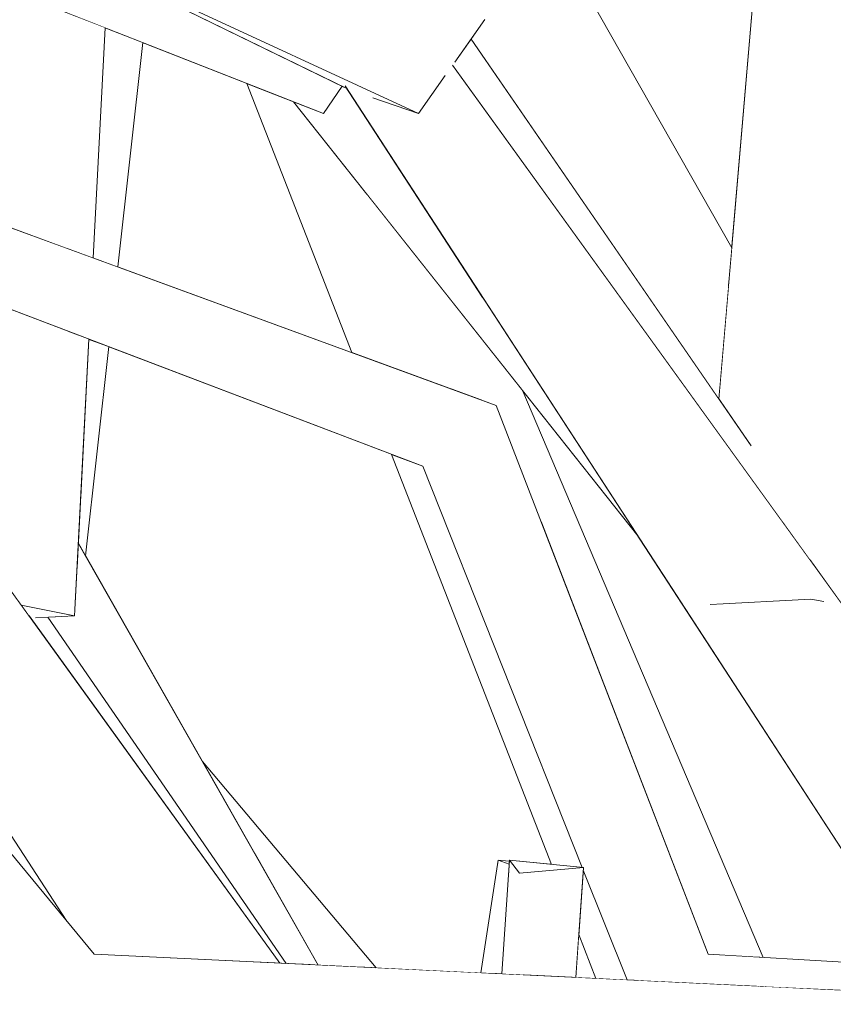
# Model space of a CAD drawing. Extents: x -289599 to -184549, y 66678 to 295474.
# Tile 507 of 656: x -250737 to -250691, y 72055 to 72110. Entities that reach past the tile are written whole.
import ezdxf

# ---------------------------------------------------------------- set-up
doc = ezdxf.new("R2010")
doc.units = 0
doc.header["$MEASUREMENT"] = 0
doc.linetypes.add('Wipeout_Contour', pattern=[1000, 0, -1000])
doc.layers.add('arch drzewa', color=8, linetype='Continuous')
doc.layers.add('Model drzwi', color=8, linetype='Continuous')
doc.layers.add('arch drzewa_Nr_Pióra__4', color=8, linetype='Continuous', lineweight=9)

msp = doc.modelspace()

# ---------------------------------------------------------------- wipeouts: each hides what was drawn before it
at = {"color": 254, "linetype": 'Wipeout_Contour', "lineweight": 0, "ltscale": 1279135.586865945}
msp.add_wipeout([(-250694.804, 72121.141), (-250710.122, 72131.894), (-250706.145, 72112.691), (-250705.192, 72112.094), (-250696.842, 72097.418)], dxfattribs=at).dxf.layer = 'Model drzwi'
at = {"color": 254, "linetype": 'Wipeout_Contour', "lineweight": 0, "ltscale": 2558267.000720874}
msp.add_wipeout([(-250733.241, 72080.085), (-250726.648, 72068.498), (-250716.871, 72056.892), (-250710.968, 72056.607), (-250709.999, 72062.945), (-250709.373, 72062.888), (-250709.369, 72062.945), (-250706.997, 72062.713), (-250716, 72085.781), (-250731.925, 72091.849)], dxfattribs=at).dxf.layer = 'Model drzwi'

# ---------------------------------------------------------------- next in the draw order: wipeouts: each hides what was drawn before it
at = {"color": 254, "linetype": 'Wipeout_Contour', "lineweight": 0, "ltscale": 1023379.272758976}
msp.add_wipeout([(-250731.423, 72096.338), (-250718.238, 72091.516), (-250724.145, 72106.655), (-250730.011, 72108.961)], dxfattribs=at).dxf.layer = 'Model drzwi'
at = {"color": 254, "linetype": 'Wipeout_Contour', "lineweight": 0, "ltscale": 1023236.435883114}
msp.add_wipeout([(-250702.137, 72081.196), (-250708.608, 72089.348), (-250695.067, 72057.476), (-250686.368, 72056.966)], dxfattribs=at).dxf.layer = 'Model drzwi'

# ---------------------------------------------------------------- next in the draw order: wipeouts: each hides what was drawn before it
at = {"color": 254, "linetype": 'Wipeout_Contour', "lineweight": 0, "ltscale": 1279000.91541467}
msp.add_wipeout([(-250698.17, 72057.658), (-250701.689, 72056.16), (-250695.631, 72055.868), (-250685.497, 72055.627), (-250686.368, 72056.966)], dxfattribs=at).dxf.layer = 'arch drzewa'
at = {"color": 254, "linetype": 'Wipeout_Contour', "lineweight": 0, "ltscale": 767434.19377}
msp.add_wipeout([(-250705.629, 72056.35), (-250704.493, 72056.295), (-250705.46, 72058.772)], dxfattribs=at).dxf.layer = 'Model drzwi'

# ---------------------------------------------------------------- next in the draw order: wipeouts: each hides what was drawn before it
at = {"color": 254, "linetype": 'Wipeout_Contour', "lineweight": 0, "ltscale": 1023256.041897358}
msp.add_wipeout([(-250708.794, 72062.219), (-250708.59, 72056.493), (-250705.629, 72056.35), (-250705.197, 72062.537)], dxfattribs=at).dxf.layer = 'arch drzewa'
at = {"color": 254, "linetype": 'Wipeout_Contour', "lineweight": 0, "ltscale": 767387.037032}
msp.add_wipeout([(-250695.631, 72055.868), (-250685.33, 72055.371), (-250685.497, 72055.627)], dxfattribs=at).dxf.layer = 'arch drzewa'

# ---------------------------------------------------------------- next in the draw order: wipeouts: each hides what was drawn before it
at = {"color": 254, "linetype": 'Wipeout_Contour', "lineweight": 0, "ltscale": 767445.96119}
msp.add_wipeout([(-250708.794, 72062.219), (-250708.993, 72056.512), (-250708.59, 72056.493)], dxfattribs=at).dxf.layer = 'arch drzewa'

# ---------------------------------------------------------------- next in the draw order: wipeouts: each hides what was drawn before it
at = {"color": 254, "linetype": 'Wipeout_Contour', "lineweight": 0, "ltscale": 1023264.183087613}
msp.add_wipeout([(-250709.492, 72056.536), (-250708.993, 72056.512), (-250708.794, 72062.219), (-250709.369, 72062.945)], dxfattribs=at).dxf.layer = 'arch drzewa'

# ---------------------------------------------------------------- next in the draw order: wipeouts: each hides what was drawn before it
at = {"color": 254, "linetype": 'Wipeout_Contour', "lineweight": 0, "ltscale": 767448.568517}
msp.add_wipeout([(-250709.369, 72062.945), (-250709.786, 72056.55), (-250709.492, 72056.536)], dxfattribs=at).dxf.layer = 'arch drzewa'

# ---------------------------------------------------------------- next in the draw order: wipeouts: each hides what was drawn before it
at = {"color": 254, "linetype": 'Wipeout_Contour', "lineweight": 0, "ltscale": 767446.767198}
msp.add_wipeout([(-250709.369, 72062.945), (-250708.794, 72062.219), (-250705.197, 72062.537)], dxfattribs=at).dxf.layer = 'arch drzewa'

# ---------------------------------------------------------------- next in the draw order: wipeouts: each hides what was drawn before it
at = {"color": 254, "linetype": 'Wipeout_Contour', "lineweight": 0, "ltscale": 767461.159395}
msp.add_wipeout([(-250698.17, 72057.658), (-250710.117, 72088.546), (-250714.759, 72087.766)], dxfattribs=at).dxf.layer = 'arch drzewa'

# ---------------------------------------------------------------- next in the draw order: wipeouts: each hides what was drawn before it
at = {"color": 254, "linetype": 'Wipeout_Contour', "lineweight": 0, "ltscale": 767566.308224}
msp.add_wipeout([(-250710.117, 72088.546), (-250750.8, 72103.424), (-250753.472, 72101.718)], dxfattribs=at).dxf.layer = 'arch drzewa'
at = {"color": 254, "linetype": 'Wipeout_Contour', "lineweight": 0, "ltscale": 1023251.67308809}
msp.add_wipeout([(-250714.759, 72087.766), (-250702.083, 72056.179), (-250701.689, 72056.16), (-250698.17, 72057.658)], dxfattribs=at).dxf.layer = 'arch drzewa'

# ---------------------------------------------------------------- next in the draw order: wipeouts: each hides what was drawn before it
at = {"color": 254, "linetype": 'Wipeout_Contour', "lineweight": 0, "ltscale": 1023275.660490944}
msp.add_wipeout([(-250702.083, 72056.179), (-250714.759, 72087.766), (-250714.25, 72085.114), (-250702.086, 72056.179)], dxfattribs=at).dxf.layer = 'arch drzewa'

# ---------------------------------------------------------------- next in the draw order: wipeouts: each hides what was drawn before it
at = {"color": 254, "linetype": 'Wipeout_Contour', "lineweight": 0, "ltscale": 767527.717572}
msp.add_wipeout([(-250753.472, 72101.718), (-250714.759, 72087.766), (-250710.117, 72088.546)], dxfattribs=at).dxf.layer = 'arch drzewa'
at = {"color": 254, "linetype": 'Wipeout_Contour', "lineweight": 0, "ltscale": 1534886.561592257}
msp.add_wipeout([(-250702.086, 72056.179), (-250714.25, 72085.114), (-250705.266, 72062.543), (-250705.197, 72062.537), (-250705.207, 72062.395), (-250702.745, 72056.211)], dxfattribs=at).dxf.layer = 'arch drzewa'

# ---------------------------------------------------------------- next in the draw order: wipeouts: each hides what was drawn before it
at = {"color": 254, "linetype": 'Wipeout_Contour', "lineweight": 0, "ltscale": 767570.604605}
msp.add_wipeout([(-250714.759, 72087.766), (-250753.472, 72101.718), (-250752.231, 72099.587)], dxfattribs=at).dxf.layer = 'arch drzewa'
at = {"color": 254, "linetype": 'Wipeout_Contour', "lineweight": 0, "ltscale": 1023261.257480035}
msp.add_wipeout([(-250732.744, 72057.658), (-250735.004, 72056.019), (-250685.093, 72055.006), (-250685.33, 72055.371)], dxfattribs=at).dxf.layer = 'arch drzewa'

# ---------------------------------------------------------------- next in the draw order: wipeouts: each hides what was drawn before it
at = {"color": 254, "linetype": 'Wipeout_Contour', "lineweight": 0, "ltscale": 767528.864746}
msp.add_wipeout([(-250752.231, 72099.587), (-250714.25, 72085.114), (-250714.759, 72087.766)], dxfattribs=at).dxf.layer = 'arch drzewa'
at = {"color": 254, "linetype": 'Wipeout_Contour', "lineweight": 0, "ltscale": 767422.666635}
msp.add_wipeout([(-250735.004, 72056.019), (-250684.449, 72054.017), (-250685.093, 72055.006)], dxfattribs=at).dxf.layer = 'arch drzewa'

# ---------------------------------------------------------------- next in the draw order: wipeouts: each hides what was drawn before it
at = {"color": 254, "linetype": 'Wipeout_Contour', "lineweight": 0, "ltscale": 1279189.549934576}
msp.add_wipeout([(-250719.844, 72104.964), (-250721.227, 72105.508), (-250710.747, 72094.426), (-250718.521, 72106.372), (-250718.783, 72106.5)], dxfattribs=at).dxf.layer = 'arch drzewa'
at = {"color": 254, "linetype": 'Wipeout_Contour', "lineweight": 0, "ltscale": 767585.098008}
msp.add_wipeout([(-250732.744, 72057.658), (-250758.283, 72088.546), (-250762.559, 72087.766)], dxfattribs=at).dxf.layer = 'arch drzewa'
at = {"color": 254, "linetype": 'Wipeout_Contour', "lineweight": 0, "ltscale": 1023258.428822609}
msp.add_wipeout([(-250735.004, 72056.019), (-250734.575, 72051.628), (-250684.023, 72053.362), (-250684.449, 72054.017)], dxfattribs=at).dxf.layer = 'arch drzewa'

# ---------------------------------------------------------------- next in the draw order: wipeouts: each hides what was drawn before it
at = {"color": 254, "linetype": 'Wipeout_Contour', "lineweight": 0, "ltscale": 1023328.326600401}
msp.add_wipeout([(-250721.227, 72105.508), (-250721.529, 72105.627), (-250702.137, 72081.196), (-250710.747, 72094.426)], dxfattribs=at).dxf.layer = 'arch drzewa'
at = {"color": 254, "linetype": 'Wipeout_Contour', "lineweight": 0, "ltscale": 767553.314928}
msp.add_wipeout([(-250762.559, 72087.766), (-250735.004, 72056.019), (-250732.744, 72057.658)], dxfattribs=at).dxf.layer = 'arch drzewa'

# ---------------------------------------------------------------- next in the draw order: wipeouts: each hides what was drawn before it
at = {"color": 254, "linetype": 'Wipeout_Contour', "lineweight": 0, "ltscale": 1535137.606009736}
msp.add_wipeout([(-250738.987, 72116.299), (-250768.777, 72124.202), (-250719.844, 72104.964), (-250718.783, 72106.5), (-250720.692, 72107.431), (-250736.789, 72115.282)], dxfattribs=at).dxf.layer = 'arch drzewa'
at = {"color": 254, "linetype": 'Wipeout_Contour', "lineweight": 0, "ltscale": 2046612.475236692}
msp.add_wipeout([(-250706.95, 72112.72), (-250707.504, 72112.917), (-250697.014, 72095.41), (-250696.842, 72097.418), (-250705.192, 72112.094), (-250706.809, 72112.669), (-250706.887, 72112.622), (-250706.901, 72112.69)], dxfattribs=at).dxf.layer = 'arch drzewa'
at = {"color": 254, "linetype": 'Wipeout_Contour', "lineweight": 0, "ltscale": 1279233.817721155}
msp.add_wipeout([(-250733.534, 72080.6), (-250733.241, 72080.085), (-250731.925, 72091.849), (-250733.045, 72092.276), (-250733.449, 72084.496)], dxfattribs=at).dxf.layer = 'arch drzewa'
at = {"color": 254, "linetype": 'Wipeout_Contour', "lineweight": 0, "ltscale": 767590.146651}
msp.add_wipeout([(-250735.004, 72056.019), (-250762.559, 72087.766), (-250763.135, 72085.114)], dxfattribs=at).dxf.layer = 'arch drzewa'

# ---------------------------------------------------------------- next in the draw order: wipeouts: each hides what was drawn before it
at = {"color": 254, "linetype": 'Wipeout_Contour', "lineweight": 0, "ltscale": 767462.753048}
msp.add_wipeout([(-250707.504, 72112.917), (-250697.03, 72095.228), (-250697.014, 72095.41)], dxfattribs=at).dxf.layer = 'arch drzewa'
at = {"color": 254, "linetype": 'Wipeout_Contour', "lineweight": 0, "ltscale": 767552.986694}
msp.add_wipeout([(-250763.135, 72085.114), (-250734.575, 72051.628), (-250735.004, 72056.019)], dxfattribs=at).dxf.layer = 'arch drzewa'
at = {"color": 254, "linetype": 'Wipeout_Contour', "lineweight": 0, "ltscale": 767538.574367}
msp.add_wipeout([(-250733.449, 72084.496), (-250733.642, 72080.789), (-250733.534, 72080.6)], dxfattribs=at).dxf.layer = 'arch drzewa'

# ---------------------------------------------------------------- next in the draw order: wipeouts: each hides what was drawn before it
at = {"color": 254, "linetype": 'Wipeout_Contour', "lineweight": 0, "ltscale": 2302459.82568809}
msp.add_wipeout([(-250710.03, 72111.46), (-250711.553, 72110.582), (-250710.755, 72110.252), (-250711.446, 72109.272), (-250697.53, 72089.412), (-250697.03, 72095.228), (-250707.504, 72112.917), (-250709.668, 72111.669), (-250709.654, 72111.503)], dxfattribs=at).dxf.layer = 'arch drzewa'
at = {"color": 254, "linetype": 'Wipeout_Contour', "lineweight": 0, "ltscale": 767566.393048}
msp.add_wipeout([(-250781.265, 72056.019), (-250736.819, 72054.259), (-250737.563, 72055.132)], dxfattribs=at).dxf.layer = 'arch drzewa'

# ---------------------------------------------------------------- next in the draw order: wipeouts: each hides what was drawn before it
at = {"color": 254, "linetype": 'Wipeout_Contour', "lineweight": 0, "ltscale": 1023295.983362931}
msp.add_wipeout([(-250711.446, 72109.272), (-250711.529, 72109.155), (-250697.573, 72088.908), (-250697.53, 72089.412)], dxfattribs=at).dxf.layer = 'arch drzewa'
at = {"color": 254, "linetype": 'Wipeout_Contour', "lineweight": 0, "ltscale": 1023445.448805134}
msp.add_wipeout([(-250781.265, 72056.019), (-250780.837, 72051.628), (-250735.89, 72053.169), (-250736.819, 72054.259)], dxfattribs=at).dxf.layer = 'arch drzewa'

# ---------------------------------------------------------------- next in the draw order: wipeouts: each hides what was drawn before it
at = {"color": 254, "linetype": 'Wipeout_Contour', "lineweight": 0, "ltscale": 1534956.25787814}
msp.add_wipeout([(-250712.545, 72107.996), (-250712.576, 72107.692), (-250693.979, 72081.975), (-250695.767, 72086.287), (-250711.529, 72109.155), (-250712.445, 72107.857)], dxfattribs=at).dxf.layer = 'arch drzewa'

# ---------------------------------------------------------------- next in the draw order: wipeouts: each hides what was drawn before it
at = {"color": 254, "linetype": 'Wipeout_Contour', "lineweight": 0, "ltscale": 3069822.004232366}
msp.add_wipeout([(-250718.512, 72106.474), (-250694.991, 72078.395), (-250692.408, 72078.587), (-250692.345, 72078.607), (-250691.673, 72077.502), (-250694.138, 72077.377), (-250668.659, 72046.961), (-250712.576, 72107.692), (-250713.284, 72107.6), (-250712.987, 72107.089), (-250714.486, 72104.964), (-250717.042, 72105.845)], dxfattribs=at).dxf.layer = 'arch drzewa'

# ---------------------------------------------------------------- next in the draw order: wipeouts: each hides what was drawn before it
at = {"color": 254, "linetype": 'Wipeout_Contour', "lineweight": 0, "ltscale": 1023344.381315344}
msp.add_wipeout([(-250712.545, 72107.996), (-250715.129, 72111.452), (-250715.076, 72111.341), (-250712.576, 72107.692)], dxfattribs=at).dxf.layer = 'arch drzewa'
at = {"color": 254, "linetype": 'Wipeout_Contour', "lineweight": 0, "ltscale": 1790661.236875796}
msp.add_wipeout([(-250718.512, 72106.474), (-250718.618, 72106.52), (-250678.068, 72044.212), (-250668.659, 72046.961), (-250694.138, 72077.377), (-250698.006, 72077.338), (-250694.991, 72078.395)], dxfattribs=at).dxf.layer = 'arch drzewa'

# ---------------------------------------------------------------- next in the draw order: wipeouts: each hides what was drawn before it
at = {"color": 254, "linetype": 'Wipeout_Contour', "lineweight": 0, "ltscale": 1279038.133975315}
msp.add_wipeout([(-250692.289, 72079.637), (-250691.697, 72078.818), (-250690.592, 72077.291), (-250687.593, 72076.705), (-250688.922, 72141.17)], dxfattribs=at).dxf.layer = 'arch drzewa'
at = {"color": 254, "linetype": 'Wipeout_Contour', "lineweight": 0, "ltscale": 767508.884515}
msp.add_wipeout([(-250715.076, 72111.341), (-250714.57, 72110.285), (-250712.576, 72107.692)], dxfattribs=at).dxf.layer = 'arch drzewa'
at = {"color": 254, "linetype": 'Wipeout_Contour', "lineweight": 0, "ltscale": 1023312.753540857}
msp.add_wipeout([(-250726.648, 72068.498), (-250723.778, 72063.453), (-250717.772, 72056.936), (-250716.871, 72056.892)], dxfattribs=at).dxf.layer = 'arch drzewa'

# ---------------------------------------------------------------- next in the draw order: wipeouts: each hides what was drawn before it
at = {"color": 254, "linetype": 'Wipeout_Contour', "lineweight": 0, "ltscale": 1023260.485404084}
msp.add_wipeout([(-250688.922, 72141.17), (-250693.117, 72140.774), (-250692.422, 72079.822), (-250692.289, 72079.637)], dxfattribs=at).dxf.layer = 'arch drzewa'
at = {"color": 254, "linetype": 'Wipeout_Contour', "lineweight": 0, "ltscale": 767506.227787}
msp.add_wipeout([(-250714.57, 72110.285), (-250713.284, 72107.6), (-250712.576, 72107.692)], dxfattribs=at).dxf.layer = 'arch drzewa'
at = {"color": 254, "linetype": 'Wipeout_Contour', "lineweight": 0, "ltscale": 767416.313418}
msp.add_wipeout([(-250692.345, 72078.607), (-250692.398, 72077.644), (-250691.673, 72077.502)], dxfattribs=at).dxf.layer = 'arch drzewa'
at = {"color": 254, "linetype": 'Wipeout_Contour', "lineweight": 0, "ltscale": 767480.316933}
msp.add_wipeout([(-250717.772, 72056.936), (-250723.778, 72063.453), (-250720.135, 72057.05)], dxfattribs=at).dxf.layer = 'arch drzewa'

# ---------------------------------------------------------------- next in the draw order: wipeouts: each hides what was drawn before it
at = {"color": 254, "linetype": 'Wipeout_Contour', "lineweight": 0, "ltscale": 1279067.067087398}
msp.add_wipeout([(-250697.573, 72088.908), (-250695.767, 72086.287), (-250693.979, 72081.975), (-250692.422, 72079.822), (-250693.117, 72140.774)], dxfattribs=at).dxf.layer = 'arch drzewa'
at = {"color": 254, "linetype": 'Wipeout_Contour', "lineweight": 0, "ltscale": 2046727.246605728}
msp.add_wipeout([(-250710.755, 72110.252), (-250756.069, 72124.202), (-250714.486, 72104.964), (-250712.987, 72107.089), (-250713.284, 72107.6), (-250715.129, 72111.452), (-250712.545, 72107.996), (-250712.445, 72107.857)], dxfattribs=at).dxf.layer = 'arch drzewa'
at = {"color": 254, "linetype": 'Wipeout_Contour', "lineweight": 0, "ltscale": 1023343.143241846}
msp.add_wipeout([(-250733.712, 72079.448), (-250720.296, 72057.057), (-250720.135, 72057.05), (-250733.642, 72080.789)], dxfattribs=at).dxf.layer = 'arch drzewa'
at = {"color": 254, "linetype": 'Wipeout_Contour', "lineweight": 0, "ltscale": 767417.705627}
msp.add_wipeout([(-250692.408, 72078.587), (-250692.398, 72077.644), (-250692.345, 72078.607)], dxfattribs=at).dxf.layer = 'arch drzewa'

# ---------------------------------------------------------------- next in the draw order: linework, layer by layer
at = {"layer": 'arch drzewa_Nr_Pióra__4', "linetype": 'Continuous'}
msp.add_line((-250710.755, 72110.252), (-250712.448, 72107.853), dxfattribs=at)

# ---------------------------------------------------------------- next in the draw order: wipeouts: each hides what was drawn before it
at = {"color": 254, "linetype": 'Wipeout_Contour', "lineweight": 0, "ltscale": 1535052.477512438}
msp.add_wipeout([(-250714.486, 72104.964), (-250736.789, 72115.282), (-250718.521, 72106.372), (-250718.618, 72106.52), (-250718.512, 72106.474), (-250717.042, 72105.845)], dxfattribs=at).dxf.layer = 'arch drzewa'
at = {"color": 254, "linetype": 'Wipeout_Contour', "lineweight": 0, "ltscale": 1023343.234788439}
msp.add_wipeout([(-250733.712, 72079.448), (-250733.731, 72079.082), (-250720.7, 72057.077), (-250720.296, 72057.057)], dxfattribs=at).dxf.layer = 'arch drzewa'
at = {"color": 254, "linetype": 'Wipeout_Contour', "lineweight": 0, "ltscale": 1023231.86497848}
msp.add_wipeout([(-250698.006, 72077.338), (-250692.398, 72077.644), (-250692.408, 72078.587), (-250694.991, 72078.395)], dxfattribs=at).dxf.layer = 'arch drzewa'

# ---------------------------------------------------------------- next in the draw order: wipeouts: each hides what was drawn before it
at = {"color": 254, "linetype": 'Wipeout_Contour', "lineweight": 0, "ltscale": 1023403.368089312}
msp.add_wipeout([(-250732.135, 72109.796), (-250732.808, 72096.845), (-250731.423, 72096.338), (-250730.011, 72108.961)], dxfattribs=at).dxf.layer = 'arch drzewa'
at = {"color": 254, "linetype": 'Wipeout_Contour', "lineweight": 0, "ltscale": 1279188.907579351}
msp.add_wipeout([(-250733.854, 72076.705), (-250734.849, 72076.651), (-250721.148, 72057.098), (-250720.7, 72057.077), (-250733.731, 72079.082)], dxfattribs=at).dxf.layer = 'arch drzewa'
at = {"color": 254, "linetype": 'Wipeout_Contour', "lineweight": 0, "ltscale": 1023229.532312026}
msp.add_wipeout([(-250692.398, 72077.644), (-250698.006, 72077.338), (-250694.138, 72077.377), (-250691.673, 72077.502)], dxfattribs=at).dxf.layer = 'arch drzewa'

# ---------------------------------------------------------------- next in the draw order: linework, layer by layer
at = {"layer": 'arch drzewa_Nr_Pióra__4', "linetype": 'Continuous'}
msp.add_line((-250691.661, 72077.5), (-250692.398, 72077.644), dxfattribs=at)

# ---------------------------------------------------------------- next in the draw order: wipeouts: each hides what was drawn before it
at = {"color": 254, "linetype": 'Wipeout_Contour', "lineweight": 0, "ltscale": 1790737.684982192}
msp.add_wipeout([(-250715.406, 72097.913), (-250710.931, 72088.844), (-250710.117, 72088.546), (-250707.696, 72082.287), (-250695.464, 72057.499), (-250695.068, 72057.476), (-250708.608, 72089.348)], dxfattribs=at).dxf.layer = 'arch drzewa'
at = {"color": 254, "linetype": 'Wipeout_Contour', "lineweight": 0, "ltscale": 1023346.266735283}
msp.add_wipeout([(-250734.849, 72076.651), (-250735.367, 72076.623), (-250721.936, 72057.136), (-250721.148, 72057.098)], dxfattribs=at).dxf.layer = 'arch drzewa'

# ---------------------------------------------------------------- next in the draw order: linework, layer by layer
at = {"layer": 'arch drzewa_Nr_Pióra__4', "linetype": 'Continuous'}
for p, q in [((-250697.573, 72088.908), (-250693.117, 72140.774)), ((-250696.842, 72097.418), (-250705.192, 72112.094))]:
    msp.add_line(p, q, dxfattribs=at)

# ---------------------------------------------------------------- next in the draw order: wipeouts: each hides what was drawn before it
at = {"color": 254, "linetype": 'Wipeout_Contour', "lineweight": 0, "ltscale": 1023326.189112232}
msp.add_wipeout([(-250717.424, 72100.454), (-250712.682, 72089.485), (-250710.931, 72088.844), (-250715.406, 72097.913)], dxfattribs=at).dxf.layer = 'arch drzewa'
at = {"color": 254, "linetype": 'Wipeout_Contour', "lineweight": 0, "ltscale": 767429.334781}
msp.add_wipeout([(-250707.696, 72082.288), (-250698.17, 72057.658), (-250695.464, 72057.499)], dxfattribs=at).dxf.layer = 'arch drzewa'
at = {"color": 254, "linetype": 'Wipeout_Contour', "lineweight": 0, "ltscale": 1279195.666460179}
msp.add_wipeout([(-250736.484, 72076.78), (-250722.293, 72057.154), (-250721.936, 72057.136), (-250735.367, 72076.623), (-250736.047, 72076.586)], dxfattribs=at).dxf.layer = 'arch drzewa'

# ---------------------------------------------------------------- next in the draw order: linework, layer by layer
at = {"layer": 'arch drzewa_Nr_Pióra__4', "linetype": 'Continuous'}
for p, q in [((-250695.757, 72086.272), (-250711.529, 72109.155)), ((-250692.398, 72077.644), (-250698.071, 72077.334)), ((-250686.368, 72056.966), (-250698.17, 72057.658))]:
    msp.add_line(p, q, dxfattribs=at)

# ---------------------------------------------------------------- next in the draw order: wipeouts: each hides what was drawn before it
at = {"color": 254, "linetype": 'Wipeout_Contour', "lineweight": 0, "ltscale": 1279183.986523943}
msp.add_wipeout([(-250723.653, 72106.462), (-250715.714, 72090.593), (-250712.682, 72089.485), (-250717.424, 72100.454), (-250721.529, 72105.627)], dxfattribs=at).dxf.layer = 'arch drzewa'
at = {"color": 254, "linetype": 'Wipeout_Contour', "lineweight": 0, "ltscale": 1023287.907491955}
msp.add_wipeout([(-250714.25, 72085.114), (-250716, 72085.781), (-250706.997, 72062.713), (-250705.266, 72062.543)], dxfattribs=at).dxf.layer = 'arch drzewa'

# ---------------------------------------------------------------- next in the draw order: linework, layer by layer
at = {"layer": 'arch drzewa_Nr_Pióra__4', "linetype": 'Continuous'}
msp.add_line((-250712.977, 72107.102), (-250714.486, 72104.964), dxfattribs=at)

# ---------------------------------------------------------------- next in the draw order: wipeouts: each hides what was drawn before it
at = {"color": 254, "linetype": 'Wipeout_Contour', "lineweight": 0, "ltscale": 1023355.800874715}
msp.add_wipeout([(-250724.145, 72106.655), (-250718.238, 72091.516), (-250715.714, 72090.593), (-250723.653, 72106.462)], dxfattribs=at).dxf.layer = 'arch drzewa'
at = {"color": 254, "linetype": 'Wipeout_Contour', "lineweight": 0, "ltscale": 1023267.254305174}
msp.add_wipeout([(-250709.999, 72062.945), (-250710.392, 72056.58), (-250709.786, 72056.55), (-250709.384, 72062.718)], dxfattribs=at).dxf.layer = 'arch drzewa'
at = {"color": 254, "linetype": 'Wipeout_Contour', "lineweight": 0, "ltscale": 1023244.395291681}
msp.add_wipeout([(-250705.46, 72058.772), (-250704.493, 72056.295), (-250702.745, 72056.211), (-250705.207, 72062.395)], dxfattribs=at).dxf.layer = 'arch drzewa'

# ---------------------------------------------------------------- next in the draw order: linework, layer by layer
at = {"layer": 'arch drzewa_Nr_Pióra__4', "linetype": 'Continuous'}
for p, q in [((-250718.783, 72106.5), (-250719.844, 72104.964)), ((-250714.486, 72104.964), (-250717.058, 72105.85)), ((-250702.137, 72081.196), (-250721.529, 72105.627)), ((-250695.068, 72057.476), (-250708.608, 72089.348)), ((-250705.197, 72062.537), (-250708.794, 72062.219)), ((-250705.629, 72056.35), (-250705.197, 72062.537)), ((-250702.745, 72056.211), (-250705.207, 72062.395)), ((-250704.493, 72056.295), (-250705.46, 72058.772))]:
    msp.add_line(p, q, dxfattribs=at)

# ---------------------------------------------------------------- next in the draw order: wipeouts: each hides what was drawn before it
at = {"color": 254, "linetype": 'Wipeout_Contour', "lineweight": 0, "ltscale": 3326189.404273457}
msp.add_wipeout([(-250763.304, 72105.845), (-250764.774, 72106.474), (-250741.253, 72078.395), (-250738.67, 72078.587), (-250738.607, 72078.607), (-250737.935, 72077.502), (-250740.4, 72077.377), (-250723.509, 72057.212), (-250722.292, 72057.154), (-250758.838, 72107.692), (-250759.546, 72107.6), (-250759.248, 72107.089), (-250760.748, 72104.964)], dxfattribs=at).dxf.layer = 'arch drzewa'
at = {"color": 254, "linetype": 'Wipeout_Contour', "lineweight": 0, "ltscale": 767451.072746}
msp.add_wipeout([(-250709.999, 72062.945), (-250710.968, 72056.607), (-250710.392, 72056.58)], dxfattribs=at).dxf.layer = 'arch drzewa'

# ---------------------------------------------------------------- next in the draw order: wipeouts: each hides what was drawn before it
at = {"color": 254, "linetype": 'Wipeout_Contour', "lineweight": 0, "ltscale": 2046832.738655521}
msp.add_wipeout([(-250764.879, 72106.52), (-250734.323, 72059.567), (-250732.744, 72057.658), (-250723.509, 72057.212), (-250740.4, 72077.377), (-250744.267, 72077.338), (-250741.253, 72078.395), (-250764.774, 72106.474)], dxfattribs=at).dxf.layer = 'arch drzewa'
at = {"color": 254, "linetype": 'Wipeout_Contour', "lineweight": 0, "ltscale": 767453.060088}
msp.add_wipeout([(-250709.999, 72062.945), (-250709.384, 72062.718), (-250709.373, 72062.888)], dxfattribs=at).dxf.layer = 'arch drzewa'

# ---------------------------------------------------------------- next in the draw order: linework, layer by layer
at = {"layer": 'arch drzewa_Nr_Pióra__4', "linetype": 'Continuous'}
for p, q in [((-250731.423, 72096.338), (-250730.011, 72108.961)), ((-250668.659, 72046.961), (-250712.576, 72107.692)), ((-250718.238, 72091.516), (-250724.145, 72106.655)), ((-250678.068, 72044.212), (-250718.619, 72106.522)), ((-250698.17, 72057.658), (-250710.117, 72088.546)), ((-250706.997, 72062.713), (-250716, 72085.781)), ((-250705.266, 72062.543), (-250714.25, 72085.114)), ((-250716.871, 72056.892), (-250726.648, 72068.498)), ((-250710.968, 72056.607), (-250709.999, 72062.945)), ((-250709.999, 72062.945), (-250709.373, 72062.888)), ((-250709.384, 72062.718), (-250709.999, 72062.945)), ((-250709.786, 72056.55), (-250709.369, 72062.945)), ((-250709.369, 72062.945), (-250705.197, 72062.537)), ((-250708.794, 72062.219), (-250709.369, 72062.945)), ((-250685.33, 72055.371), (-250732.744, 72057.658))]:
    msp.add_line(p, q, dxfattribs=at)

# ---------------------------------------------------------------- next in the draw order: wipeouts: each hides what was drawn before it
at = {"color": 254, "linetype": 'Wipeout_Contour', "lineweight": 0, "ltscale": 1023411.378424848}
msp.add_wipeout([(-250732.135, 72109.796), (-250734.556, 72110.748), (-250734.281, 72097.383), (-250732.808, 72096.845)], dxfattribs=at).dxf.layer = 'arch drzewa'
at = {"color": 254, "linetype": 'Wipeout_Contour', "lineweight": 0, "ltscale": 767543.95688}
msp.add_wipeout([(-250734.184, 72092.71), (-250733.854, 72076.705), (-250733.045, 72092.276)], dxfattribs=at).dxf.layer = 'arch drzewa'

# ---------------------------------------------------------------- next in the draw order: linework, layer by layer
at = {"layer": 'arch drzewa_Nr_Pióra__4', "linetype": 'Continuous'}
for p, q in [((-250732.808, 72096.845), (-250732.135, 72109.796)), ((-250733.241, 72080.085), (-250731.925, 72091.849))]:
    msp.add_line(p, q, dxfattribs=at)

# ---------------------------------------------------------------- next in the draw order: wipeouts: each hides what was drawn before it
at = {"color": 254, "linetype": 'Wipeout_Contour', "lineweight": 0, "ltscale": 1023421.69222676}
msp.add_wipeout([(-250737.515, 72098.566), (-250734.281, 72097.383), (-250734.556, 72110.748), (-250736.8, 72111.63)], dxfattribs=at).dxf.layer = 'arch drzewa'
at = {"color": 254, "linetype": 'Wipeout_Contour', "lineweight": 0, "ltscale": 1279247.066216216}
msp.add_wipeout([(-250737.76, 72094.073), (-250738.55, 72079.637), (-250736.854, 72077.291), (-250733.854, 72076.705), (-250734.184, 72092.71)], dxfattribs=at).dxf.layer = 'arch drzewa'

# ---------------------------------------------------------------- next in the draw order: wipeouts: each hides what was drawn before it
at = {"color": 254, "linetype": 'Wipeout_Contour', "lineweight": 0, "ltscale": 1023431.058581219}
msp.add_wipeout([(-250739.057, 72112.518), (-250738.903, 72099.074), (-250737.515, 72098.566), (-250736.8, 72111.63)], dxfattribs=at).dxf.layer = 'arch drzewa'
at = {"color": 254, "linetype": 'Wipeout_Contour', "lineweight": 0, "ltscale": 1023386.381068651}
msp.add_wipeout([(-250733.854, 72076.705), (-250736.854, 72077.291), (-250736.484, 72076.78), (-250736.047, 72076.586)], dxfattribs=at).dxf.layer = 'arch drzewa'

# ---------------------------------------------------------------- next in the draw order: linework, layer by layer
at = {"layer": 'arch drzewa_Nr_Pióra__4', "linetype": 'Continuous'}
for p, q in [((-250719.844, 72104.964), (-250768.777, 72124.202)), ((-250714.486, 72104.964), (-250756.069, 72124.202)), ((-250718.521, 72106.372), (-250736.789, 72115.282)), ((-250722.292, 72057.154), (-250758.838, 72107.692)), ((-250734.323, 72059.567), (-250764.88, 72106.522)), ((-250710.117, 72088.546), (-250750.8, 72103.424)), ((-250714.25, 72085.114), (-250752.231, 72099.587)), ((-250733.854, 72076.705), (-250733.045, 72092.276)), ((-250732.744, 72057.658), (-250758.283, 72088.546)), ((-250720.135, 72057.05), (-250733.642, 72080.789)), ((-250733.854, 72076.705), (-250736.854, 72077.291)), ((-250736.051, 72076.585), (-250733.854, 72076.705)), ((-250721.936, 72057.136), (-250735.367, 72076.623))]:
    msp.add_line(p, q, dxfattribs=at)

doc.saveas('drawing.dxf')
